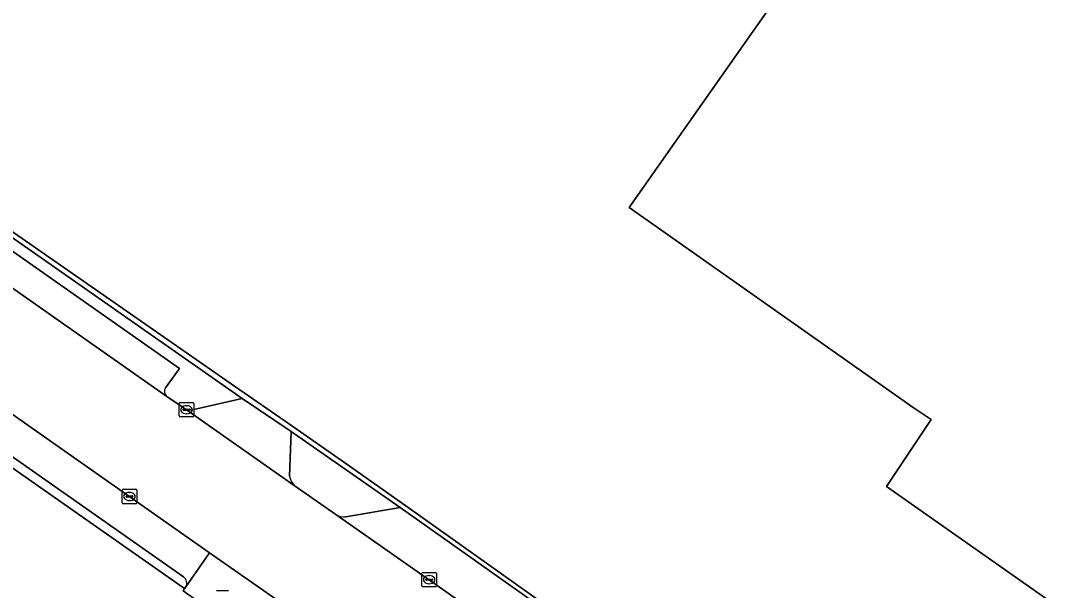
# Model space of a CAD drawing. Extents: x 155018 to 156648, y 383979 to 385733.
# Drawn here: x 155205.2 to 155276.2, y 384920.3 to 384959.7 of the extents above; entities that cross this region are included whole.
import ezdxf

# ---------------------------------------------------------------- set-up
doc = ezdxf.new("R2010")
doc.units = 0
for name, color, linetype in [('IMGEO_Brandkraan', 7, 'Continuous'), ('IMGEO_Erf', 7, 'Continuous'), ('IMGEO_Hek', 7, 'Continuous'), ('IMGEO_Kolk', 7, 'Continuous'), ('IMGEO_Pand', 7, 'Continuous'), ('IMGEO_Parkeervlak_open', 7, 'Continuous'), ('IMGEO_Rijbaan_lokaal_gesloten', 7, 'Continuous'), ('IMGEO_Rijbaan_lokaal_open', 7, 'Continuous'), ('IMGEO_Voetpad_open', 7, 'Continuous')]:
    doc.layers.add(name, color=color, linetype=linetype)

msp = doc.modelspace()

# ---------------------------------------------------------------- linework, layer by layer
at = {"layer": 'IMGEO_Brandkraan'}
msp.add_line((155218.785, 384920.25), (155219.637, 384920.25), dxfattribs=at)
msp.add_lwpolyline([(155218.785, 384920.25), (155219.637, 384920.25)], dxfattribs=at)
at = {"layer": 'IMGEO_Erf'}
msp.add_lwpolyline([(155357.905, 384955.275), (155357.454, 384954.61), (155357.294, 384954.376), (155352.785, 384957.566), (155341.057, 384940.844), (155345.564, 384937.674), (155326.662, 384910.934), (155325.533, 384911.727), (155312.836, 384894.014), (155265.219, 384927.444), (155268.309, 384932.073), (155267.067, 384932.914), (155247.386, 384946.755), (155287.947, 385004.428)], close=True, dxfattribs=at)
for points in [[(155335.262, 384837.311), (155330.905, 384840.366), (155281.186, 384875.226), (155281.002, 384875.356), (155276.212, 384878.76), (155276.077, 384878.856), (155237.974, 384905.505), (155237.774, 384905.646), (155231.318, 384910.204), (155230.963, 384910.455), (155227.038, 384913.165), (155223.513, 384907.874), (155222.624, 384906.563), (155222.485, 384906.531), (155220.945, 384907.552), (155220.914, 384907.73), (155221.818, 384909.034), (155221.988, 384909.066), (155221.443, 384909.464), (155224.676, 384914.482), (155224.481, 384914.547), (155216.482, 384920.228), (155216.589, 384920.387), (155102.876, 385000)], [(155190.84, 384954.671), (155220.046, 384934.396), (155223.854, 384931.752), (155227.994, 384928.878), (155232.066, 384925.988), (155247.243, 384915.217), (155310.058, 384871.115), (155310.625, 384870.717), (155312.665, 384869.611), (155314.915, 384869.017), (155317.252, 384868.882), (155319.559, 384869.078), (155321.747, 384869.789), (155323.807, 384870.894), (155325.598, 384872.375), (155327.011, 384874.232), (155360.91, 384922.726)]]:
    msp.add_lwpolyline(points, dxfattribs=at)
at = {"layer": 'IMGEO_Hek'}
for points in [[(155227.994, 384928.878), (155232.066, 384925.988)], [(155232.066, 384925.988), (155247.243, 384915.217)]]:
    msp.add_lwpolyline(points, dxfattribs=at)
at = {"layer": 'IMGEO_Kolk'}
for p, q in [((155216.217, 384932.333), (155216.217, 384933.185)), ((155216.292, 384933.259), (155217.144, 384933.259)), ((155217.218, 384933.185), (155217.218, 384932.333)), ((155216.476, 384932.753), (155216.476, 384932.765)), ((155216.914, 384932.716), (155216.516, 384932.716)), ((155216.519, 384932.802), (155216.917, 384932.802)), ((155216.728, 384932.479), (155216.703, 384932.479)), ((155216.705, 384933.039), (155216.73, 384933.039)), ((155216.96, 384932.765), (155216.96, 384932.753)), ((155217.144, 384932.259), (155216.292, 384932.259)), ((155212.264, 384926.33), (155212.264, 384927.182)), ((155212.339, 384927.256), (155213.191, 384927.256)), ((155212.523, 384926.75), (155212.523, 384926.762)), ((155212.566, 384926.799), (155212.964, 384926.799)), ((155212.752, 384927.036), (155212.777, 384927.036)), ((155213.007, 384926.762), (155213.007, 384926.75)), ((155213.265, 384927.182), (155213.265, 384926.33)), ((155213.191, 384926.256), (155212.339, 384926.256)), ((155212.961, 384926.713), (155212.563, 384926.713)), ((155212.775, 384926.476), (155212.75, 384926.476)), ((155233.026, 384920.576), (155233.026, 384921.428)), ((155233.101, 384921.502), (155233.953, 384921.502)), ((155233.514, 384921.282), (155233.539, 384921.282)), ((155234.027, 384921.428), (155234.027, 384920.576)), ((155233.953, 384920.502), (155233.101, 384920.502)), ((155233.285, 384920.996), (155233.285, 384921.008)), ((155233.723, 384920.959), (155233.325, 384920.959)), ((155233.328, 384921.045), (155233.726, 384921.045)), ((155233.537, 384920.722), (155233.512, 384920.722)), ((155233.769, 384921.008), (155233.769, 384920.996))]:
    msp.add_line(p, q, dxfattribs=at)
for points in [[(155216.217, 384932.333), (155216.217, 384933.185)], [(155216.292, 384933.259), (155217.144, 384933.259)], [(155217.218, 384933.185), (155217.218, 384932.333)], [(155217.144, 384932.259), (155216.292, 384932.259)], [(155212.264, 384926.33), (155212.264, 384927.182)], [(155212.339, 384927.256), (155213.191, 384927.256)], [(155213.265, 384927.182), (155213.265, 384926.33)], [(155213.191, 384926.256), (155212.339, 384926.256)], [(155233.026, 384920.576), (155233.026, 384921.428)], [(155233.101, 384921.502), (155233.953, 384921.502)], [(155234.027, 384921.428), (155234.027, 384920.576)], [(155233.953, 384920.502), (155233.101, 384920.502)]]:
    msp.add_lwpolyline(points, dxfattribs=at)
for centre, radius, start, end in [((155216.294, 384933.183), 0.0765, 91.55205, 178.44795), ((155216.294, 384933.183), 0.0765, 91.55205, 178.44795), ((155217.142, 384933.183), 0.0765, 1.55205, 88.44795), ((155217.142, 384933.183), 0.0765, 1.55205, 88.44795), ((155216.516, 384932.762), 0.0403, 85.87752, 175.75265), ((155216.513, 384932.752), 0.0366, 178.93798, 274.71019), ((155216.917, 384932.759), 0.043, 264.86636, 352.45326), ((155216.921, 384932.764), 0.0386, 1.73085, 96.63898), ((155216.294, 384932.335), 0.0765, 181.55205, 268.44795), ((155216.294, 384932.335), 0.0765, 181.55205, 268.44795), ((155217.142, 384932.335), 0.0765, 271.55205, 358.44795), ((155217.142, 384932.335), 0.0765, 271.55205, 358.44795), ((155212.341, 384927.18), 0.0765, 91.55205, 178.44795), ((155212.341, 384927.18), 0.0765, 91.55205, 178.44795), ((155212.563, 384926.759), 0.0403, 85.87752, 175.75265), ((155212.56, 384926.749), 0.0366, 178.93798, 274.71019), ((155212.964, 384926.756), 0.043, 264.86636, 352.45326), ((155212.968, 384926.761), 0.0386, 1.73085, 96.63898), ((155213.189, 384927.18), 0.0765, 1.55205, 88.44795), ((155213.189, 384927.18), 0.0765, 1.55205, 88.44795), ((155212.341, 384926.332), 0.0765, 181.55205, 268.44795), ((155212.341, 384926.332), 0.0765, 181.55205, 268.44795), ((155213.189, 384926.332), 0.0765, 271.55205, 358.44795), ((155213.189, 384926.332), 0.0765, 271.55205, 358.44795), ((155233.103, 384921.426), 0.0765, 91.55205, 178.44795), ((155233.103, 384921.426), 0.0765, 91.55205, 178.44795), ((155233.951, 384921.426), 0.0765, 1.55205, 88.44795), ((155233.951, 384921.426), 0.0765, 1.55205, 88.44795), ((155233.103, 384920.578), 0.0765, 181.55205, 268.44795), ((155233.103, 384920.578), 0.0765, 181.55205, 268.44795), ((155233.325, 384921.005), 0.0403, 85.87752, 175.75265), ((155233.322, 384920.995), 0.0366, 178.93798, 274.71019), ((155233.726, 384921.002), 0.043, 264.86636, 352.45326), ((155233.73, 384921.007), 0.0386, 1.73085, 96.63898), ((155233.951, 384920.578), 0.0765, 271.55205, 358.44795), ((155233.951, 384920.578), 0.0765, 271.55205, 358.44795)]:
    msp.add_arc(centre, radius, start, end, dxfattribs=at)
for centre, major_axis, ratio, start_param, end_param in [((155216.704, 384932.759), (-0.387, 0.002), 0.722429, 4.712389, 7.853982), ((155216.729, 384932.759), (-0.39, 0.002), 0.717154, 1.570796, 4.712389), ((155212.751, 384926.756), (-0.387, 0.002), 0.722429, 4.712389, 7.853982), ((155212.776, 384926.756), (-0.39, 0.002), 0.717154, 1.570796, 4.712389), ((155233.513, 384921.002), (-0.387, 0.002), 0.722429, 4.712389, 7.853982), ((155233.538, 384921.002), (-0.39, 0.002), 0.717154, 1.570796, 4.712389)]:
    msp.add_ellipse(centre, major_axis=major_axis, ratio=ratio, start_param=start_param, end_param=end_param, dxfattribs=at)
at = {"layer": 'IMGEO_Pand'}
msp.add_lwpolyline([(155345.564, 384937.674), (155341.057, 384940.844), (155352.785, 384957.566), (155357.294, 384954.376), (155357.454, 384954.61), (155357.905, 384955.275), (155287.947, 385004.428), (155247.386, 384946.755), (155267.067, 384932.914), (155268.309, 384932.073), (155265.219, 384927.444), (155312.836, 384894.014), (155325.533, 384911.727), (155326.662, 384910.934)], close=True, dxfattribs=at)
at = {"layer": 'IMGEO_Parkeervlak_open'}
for points in [[(155215.271, 384934.284), (155216.232, 384935.608), (155190.301, 384953.787), (155189.337, 384952.394)], [(155188.751, 384952.292), (155199.781, 384944.58), (155201.754, 384943.201), (155215.364, 384933.685)], [(155216.663, 384920.497), (155218.313, 384922.864), (155200.809, 384935.124)], [(155200.145, 384932.653), (155216.5, 384921.189)], [(155227.053, 384925.51), (155247.679, 384911.072)], [(155231.507, 384925.99), (155227.75, 384925.341)], [(155247.327, 384911.692), (155247.249, 384914.872), (155231.507, 384925.99)]]:
    msp.add_lwpolyline(points, dxfattribs=at)
for centre, radius, start, end in [((155215.62, 384934.032), 0.431, 144.13221, 233.51821), ((155227.637, 384926.396), 1.061, 236.62287, 276.11843), ((155216.239, 384920.762), 0.5, 327.92292, 58.58581)]:
    msp.add_arc(centre, radius, start, end, dxfattribs=at)
at = {"layer": 'IMGEO_Rijbaan_lokaal_gesloten'}
for points in [[(155388.019, 384812.731), (155353.81, 384836.716), (155339.386, 384846.829), (155338.759, 384847.187), (155308.812, 384868.307), (155308.749, 384868.347), (155307.828, 384868.991), (155250.095, 384909.364), (155247.679, 384911.072), (155227.053, 384925.51), (155224.169, 384927.527), (155216.496, 384932.904), (155215.364, 384933.685), (155201.754, 384943.201), (155198.627, 384938.971), (155196.792, 384940.312), (155199.781, 384944.58), (155188.751, 384952.292), (155186.937, 384953.575), (155177.806, 384959.95), (155169.493, 384965.81)], [(155200.809, 384935.124), (155218.313, 384922.864), (155226.479, 384917.152), (155232.999, 384912.577), (155239.472, 384908.041), (155277.864, 384881.141), (155282.705, 384877.749), (155304.661, 384862.364), (155312.349, 384857.014), (155325.715, 384847.641), (155332.492, 384842.858), (155336.825, 384839.821), (155356.019, 384826.372), (155356.562, 384825.996), (155363.162, 384821.376)]]:
    msp.add_lwpolyline(points, dxfattribs=at)
at = {"layer": 'IMGEO_Rijbaan_lokaal_open'}
for points in [[(155169.113, 384966.434), (155168.55, 384969.993), (155182.033, 384960.484), (155186.169, 384957.572), (155220.565, 384933.534), (155223.976, 384931.26), (155231.507, 384925.99), (155247.249, 384914.872), (155310.436, 384870.637)], [(155327.339, 384874.089), (155357.86, 384917.764), (155361.028, 384922.286), (155360.915, 384922.733), (155360.91, 384922.726), (155327.011, 384874.232), (155325.598, 384872.375), (155323.807, 384870.894), (155321.747, 384869.789), (155319.559, 384869.078), (155317.252, 384868.882), (155314.915, 384869.017), (155312.665, 384869.611), (155310.625, 384870.717), (155310.058, 384871.115), (155247.243, 384915.217), (155232.066, 384925.988), (155227.994, 384928.878), (155223.854, 384931.752), (155220.046, 384934.396), (155190.84, 384954.671)], [(155220.565, 384933.534), (155217.232, 384932.783)], [(155223.861, 384928.17), (155223.976, 384931.26), (155220.565, 384933.534)], [(155216.496, 384932.904), (155224.169, 384927.527)]]:
    msp.add_lwpolyline(points, dxfattribs=at)
msp.add_lwpolyline([(155218.313, 384922.864), (155216.663, 384920.497), (155216.589, 384920.387), (155216.482, 384920.228), (155224.481, 384914.547), (155224.676, 384914.482), (155224.817, 384914.699), (155224.895, 384914.817), (155226.479, 384917.152)], close=True, dxfattribs=at)
for centre, radius, start, end in [((155217, 384933.671), 0.918, 236.69514, 284.63279), ((155224.966, 384928.304), 1.113, 186.9128, 224.27648)]:
    msp.add_arc(centre, radius, start, end, dxfattribs=at)
at = {"layer": 'IMGEO_Voetpad_open'}
for points in [[(155101.401, 385001.469), (155101.196, 385001.176), (155102.876, 385000), (155216.589, 384920.387), (155216.663, 384920.497)], [(155217.232, 384932.783), (155220.565, 384933.534), (155186.169, 384957.572), (155186.682, 384954.089)], [(155190.301, 384953.787), (155216.232, 384935.608), (155215.271, 384934.284)], [(155215.364, 384933.685), (155216.496, 384932.904)], [(155216.5, 384921.189), (155200.145, 384932.653)], [(155223.976, 384931.26), (155223.861, 384928.17)], [(155227.75, 384925.341), (155231.507, 384925.99), (155223.976, 384931.26)], [(155224.169, 384927.527), (155227.053, 384925.51)]]:
    msp.add_lwpolyline(points, dxfattribs=at)
for centre, radius, start, end in [((155215.62, 384934.032), 0.431, 144.13221, 233.51821), ((155217, 384933.671), 0.918, 236.69514, 284.63279), ((155224.966, 384928.304), 1.113, 186.9128, 224.27648), ((155227.637, 384926.396), 1.061, 236.62287, 276.11843), ((155216.239, 384920.762), 0.5, 327.92292, 58.58581)]:
    msp.add_arc(centre, radius, start, end, dxfattribs=at)

doc.saveas('drawing.dxf')
